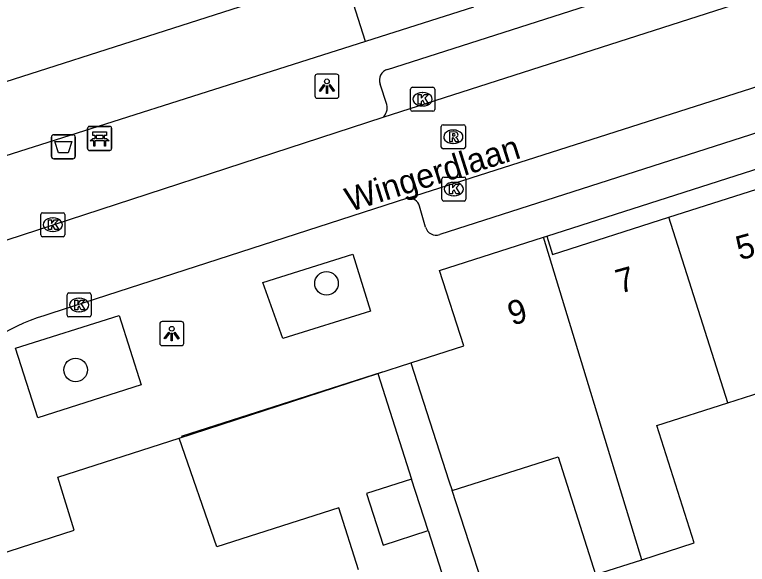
# Model space of a CAD drawing. Extents: x 159718 to 160783, y 383290 to 384030.
# Drawn here: x 160081.4 to 160111.85, y 383656.49 to 383679.34 of the extents above; entities that cross this region are included whole.
import ezdxf

# ---------------------------------------------------------------- set-up
doc = ezdxf.new("R2010")
doc.units = 0
for name, color, linetype in [('IMGEO_Afvalbak', 7, 'Continuous'), ('IMGEO_Bank', 7, 'Continuous'), ('IMGEO_Boom', 7, 'Continuous'), ('IMGEO_Kolk', 7, 'Continuous'), ('IMGEO_Lichtpunt', 7, 'Continuous'), ('IMGEO_Muur', 7, 'Continuous'), ('IMGEO_Openbare_ruimte_label', 7, 'Continuous'), ('IMGEO_Pand', 7, 'Continuous'), ('IMGEO_Pand_nummerreeks', 7, 'Continuous'), ('IMGEO_Rijbaan_lokaal_open', 7, 'Continuous'), ('IMGEO_Rioolput', 7, 'Continuous'), ('IMGEO_Voetpad_open', 7, 'Continuous')]:
    doc.layers.add(name, color=color, linetype=linetype)

msp = doc.modelspace()

# ---------------------------------------------------------------- linework, layer by layer
at = {"layer": 'IMGEO_Afvalbak'}
for p, q in [((160083.025, 383674.347), (160083.815, 383674.347)), ((160083.815, 383674.347), (160083.025, 383674.347)), ((160082.925, 383673.447), (160082.925, 383674.247)), ((160082.925, 383674.247), (160082.925, 383673.447)), ((160083.915, 383674.247), (160083.915, 383673.447)), ((160083.915, 383673.447), (160083.915, 383674.247)), ((160083.815, 383673.347), (160083.025, 383673.347)), ((160083.025, 383673.347), (160083.815, 383673.347))]:
    msp.add_line(p, q, dxfattribs=at)
msp.add_lwpolyline([(160083.068, 383674.061), (160083.772, 383674.061), (160083.623, 383673.591), (160083.217, 383673.591), (160083.068, 383674.061)], dxfattribs=at)
for centre, start, end in [((160083.025, 383674.247), 90, 180), ((160083.025, 383674.247), 90, 180), ((160083.815, 383674.247), 0, 90), ((160083.815, 383674.247), 360, 90), ((160083.025, 383673.447), 180, 270), ((160083.025, 383673.447), 180, 270), ((160083.815, 383673.447), 270, 0), ((160083.815, 383673.447), 270, 0)]:
    msp.add_arc(centre, 0.1, start, end, dxfattribs=at)
at = {"layer": 'IMGEO_Bank'}
for p, q in [((160084.505, 383674.694), (160085.346, 383674.694)), ((160085.346, 383674.694), (160084.505, 383674.694)), ((160084.43, 383673.769), (160084.43, 383674.61)), ((160084.43, 383674.61), (160084.43, 383673.769)), ((160085.43, 383674.619), (160085.43, 383673.778)), ((160085.43, 383673.778), (160085.43, 383674.619)), ((160085.127, 383674.092), (160084.734, 383674.092)), ((160084.739, 383674.2), (160084.739, 383674.306)), ((160084.783, 383674.306), (160084.783, 383674.2)), ((160085.071, 383674.312), (160084.789, 383674.312)), ((160084.789, 383674.194), (160085.071, 383674.194)), ((160085.077, 383674.2), (160085.077, 383674.306)), ((160085.121, 383674.306), (160085.121, 383674.2)), ((160085.355, 383673.694), (160084.514, 383673.694)), ((160084.514, 383673.694), (160085.355, 383673.694))]:
    msp.add_line(p, q, dxfattribs=at)
for points in [[(160084.733, 383674.312), (160084.647, 383674.312), (160084.647, 383674.473), (160085.21, 383674.473), (160085.21, 383674.312), (160085.127, 383674.312)], [(160084.677, 383674.092), (160084.535, 383674.092), (160084.647, 383674.194), (160084.733, 383674.194)], [(160084.727, 383674.085), (160084.727, 383673.878), (160084.684, 383673.878), (160084.684, 383674.085)], [(160085.127, 383674.194), (160085.21, 383674.194), (160085.322, 383674.092), (160085.183, 383674.092)], [(160085.177, 383674.085), (160085.177, 383673.878), (160085.133, 383673.878), (160085.133, 383674.085)]]:
    msp.add_lwpolyline(points, dxfattribs=at)
for centre, radius, start, end in [((160084.508, 383674.616), 0.0779, 92.4484, 184.2845), ((160084.508, 383674.616), 0.0779, 92.4484, 184.2845), ((160085.352, 383674.616), 0.0779, 2.4484, 94.2845), ((160085.352, 383674.616), 0.0779, 2.4484, 94.2845), ((160084.677, 383674.085), 0.00671, 2.8957, 87.1043), ((160084.734, 383674.085), 0.00671, 92.8957, 177.1043), ((160084.732, 383674.305), 0.00671, 2.8957, 87.1043), ((160084.732, 383674.201), 0.00671, 272.8957, 357.1043), ((160084.789, 383674.305), 0.00671, 92.8957, 177.1043), ((160084.789, 383674.201), 0.00671, 182.8957, 267.1043), ((160085.071, 383674.305), 0.00671, 2.8957, 87.1043), ((160085.071, 383674.201), 0.00671, 272.8957, 357.1043), ((160085.128, 383674.305), 0.00671, 92.8957, 177.1043), ((160085.128, 383674.201), 0.00671, 182.8957, 267.1043), ((160085.126, 383674.085), 0.00671, 2.8957, 87.1043), ((160085.183, 383674.085), 0.00671, 92.8957, 177.1043), ((160084.508, 383673.772), 0.0779, 182.4484, 274.2845), ((160084.508, 383673.772), 0.0779, 182.4484, 274.2845), ((160085.352, 383673.772), 0.0779, 272.4484, 4.2845), ((160085.352, 383673.772), 0.0779, 272.4484, 4.2845)]:
    msp.add_arc(centre, radius, start, end, dxfattribs=at)
at = {"layer": 'IMGEO_Boom'}
for centre in [(160094.36, 383668.167), (160083.932, 383664.57)]:
    msp.add_circle(centre, 0.489, dxfattribs=at)
at = {"layer": 'IMGEO_Kolk'}
for p, q in [((160097.855, 383675.396), (160097.855, 383676.248)), ((160097.93, 383676.322), (160098.782, 383676.322)), ((160098.856, 383676.248), (160098.856, 383675.396)), ((160098.343, 383676.102), (160098.368, 383676.102)), ((160098.782, 383675.322), (160097.93, 383675.322)), ((160098.366, 383675.542), (160098.341, 383675.542)), ((160099.155, 383671.662), (160099.155, 383672.514)), ((160099.23, 383672.588), (160100.082, 383672.588)), ((160100.156, 383672.514), (160100.156, 383671.662)), ((160099.643, 383672.368), (160099.668, 383672.368)), ((160099.666, 383671.808), (160099.641, 383671.808)), ((160100.082, 383671.588), (160099.23, 383671.588)), ((160082.483, 383670.18), (160082.483, 383671.032)), ((160082.558, 383671.106), (160083.41, 383671.106)), ((160083.484, 383671.032), (160083.484, 383670.18)), ((160082.971, 383670.886), (160082.996, 383670.886)), ((160083.41, 383670.106), (160082.558, 383670.106)), ((160082.994, 383670.326), (160082.969, 383670.326)), ((160083.576, 383666.845), (160083.576, 383667.697)), ((160083.651, 383667.771), (160084.503, 383667.771)), ((160084.577, 383667.697), (160084.577, 383666.845)), ((160084.064, 383667.551), (160084.089, 383667.551)), ((160084.503, 383666.771), (160083.651, 383666.771)), ((160084.087, 383666.991), (160084.062, 383666.991))]:
    msp.add_line(p, q, dxfattribs=at)
for points in [[(160097.855, 383675.396), (160097.855, 383676.248)], [(160097.93, 383676.322), (160098.782, 383676.322)], [(160098.856, 383676.248), (160098.856, 383675.396)], [(160098.176, 383676.022), (160098.299, 383676.022), (160098.299, 383675.871), (160098.429, 383676.022), (160098.593, 383676.022), (160098.447, 383675.871), (160098.6, 383675.622), (160098.448, 383675.622), (160098.363, 383675.786), (160098.299, 383675.719), (160098.299, 383675.622), (160098.176, 383675.622), (160098.176, 383676.022)], [(160098.782, 383675.322), (160097.93, 383675.322)], [(160099.155, 383671.662), (160099.155, 383672.514)], [(160099.23, 383672.588), (160100.082, 383672.588)], [(160100.156, 383672.514), (160100.156, 383671.662)], [(160099.476, 383672.288), (160099.599, 383672.288), (160099.599, 383672.137), (160099.729, 383672.288), (160099.893, 383672.288), (160099.747, 383672.137), (160099.9, 383671.888), (160099.748, 383671.888), (160099.663, 383672.052), (160099.599, 383671.985), (160099.599, 383671.888), (160099.476, 383671.888), (160099.476, 383672.288)], [(160100.082, 383671.588), (160099.23, 383671.588)], [(160082.483, 383670.18), (160082.483, 383671.032)], [(160082.558, 383671.106), (160083.41, 383671.106)], [(160083.484, 383671.032), (160083.484, 383670.18)], [(160082.804, 383670.806), (160082.927, 383670.806), (160082.927, 383670.655), (160083.057, 383670.806), (160083.221, 383670.806), (160083.075, 383670.655), (160083.228, 383670.406), (160083.076, 383670.406), (160082.991, 383670.57), (160082.927, 383670.503), (160082.927, 383670.406), (160082.804, 383670.406), (160082.804, 383670.806)], [(160083.41, 383670.106), (160082.558, 383670.106)], [(160083.576, 383666.845), (160083.576, 383667.697)], [(160083.651, 383667.771), (160084.503, 383667.771)], [(160084.577, 383667.697), (160084.577, 383666.845)], [(160083.897, 383667.471), (160084.02, 383667.471), (160084.02, 383667.32), (160084.15, 383667.471), (160084.314, 383667.471), (160084.168, 383667.32), (160084.321, 383667.071), (160084.169, 383667.071), (160084.084, 383667.235), (160084.02, 383667.168), (160084.02, 383667.071), (160083.897, 383667.071), (160083.897, 383667.471)], [(160084.503, 383666.771), (160083.651, 383666.771)]]:
    msp.add_lwpolyline(points, dxfattribs=at)
for centre, start, end in [((160097.932, 383676.246), 91.552, 178.448), ((160097.932, 383676.246), 91.552, 178.448), ((160098.78, 383676.246), 1.552, 88.448), ((160098.78, 383676.246), 1.552, 88.448), ((160097.932, 383675.398), 181.552, 268.448), ((160097.932, 383675.398), 181.552, 268.448), ((160098.78, 383675.398), 271.552, 358.448), ((160098.78, 383675.398), 271.552, 358.448), ((160099.232, 383672.512), 91.552, 178.448), ((160099.232, 383672.512), 91.552, 178.448), ((160100.08, 383672.512), 1.552, 88.448), ((160100.08, 383672.512), 1.552, 88.448), ((160099.232, 383671.664), 181.552, 268.448), ((160099.232, 383671.664), 181.552, 268.448), ((160100.08, 383671.664), 271.552, 358.448), ((160100.08, 383671.664), 271.552, 358.448), ((160082.56, 383671.03), 91.552, 178.448), ((160082.56, 383671.03), 91.552, 178.448), ((160083.408, 383671.03), 1.552, 88.448), ((160083.408, 383671.03), 1.552, 88.448), ((160082.56, 383670.182), 181.552, 268.448), ((160082.56, 383670.182), 181.552, 268.448), ((160083.408, 383670.182), 271.552, 358.448), ((160083.408, 383670.182), 271.552, 358.448), ((160083.653, 383667.695), 91.552, 178.448), ((160083.653, 383667.695), 91.552, 178.448), ((160084.501, 383667.695), 1.552, 88.448), ((160084.501, 383667.695), 1.552, 88.448), ((160083.653, 383666.847), 181.552, 268.448), ((160083.653, 383666.847), 181.552, 268.448), ((160084.501, 383666.847), 271.552, 358.448), ((160084.501, 383666.847), 271.552, 358.448)]:
    msp.add_arc(centre, 0.0765, start, end, dxfattribs=at)
for centre, major_axis, ratio, start_param, end_param in [((160098.342, 383675.822), (-0.387, 0.002), 0.722429, 4.712389, 7.853982), ((160098.367, 383675.822), (-0.39, 0.002), 0.717154, 1.570796, 4.712389), ((160099.642, 383672.088), (-0.387, 0.002), 0.722429, 4.712389, 7.853982), ((160099.667, 383672.088), (-0.39, 0.002), 0.717154, 1.570796, 4.712389), ((160082.97, 383670.606), (-0.387, 0.002), 0.722429, 4.712389, 7.853982), ((160082.995, 383670.606), (-0.39, 0.002), 0.717154, 1.570796, 4.712389), ((160084.063, 383667.271), (-0.387, 0.002), 0.722429, 4.712389, 7.853982), ((160084.088, 383667.271), (-0.39, 0.002), 0.717154, 1.570796, 4.712389)]:
    msp.add_ellipse(centre, major_axis=major_axis, ratio=ratio, start_param=start_param, end_param=end_param, dxfattribs=at)
at = {"layer": 'IMGEO_Lichtpunt'}
for p, q in [((160094.78, 383676.862), (160093.972, 383676.862)), ((160094.78, 383676.862), (160093.972, 383676.862)), ((160093.878, 383676.767), (160093.878, 383675.96)), ((160093.878, 383676.767), (160093.878, 383675.96)), ((160094.874, 383675.96), (160094.874, 383676.767)), ((160094.874, 383675.96), (160094.874, 383676.767)), ((160093.972, 383675.866), (160094.78, 383675.866)), ((160093.972, 383675.866), (160094.78, 383675.866)), ((160087.429, 383666.482), (160087.429, 383665.675)), ((160087.429, 383666.482), (160087.429, 383665.675)), ((160088.331, 383666.577), (160087.523, 383666.577)), ((160088.331, 383666.577), (160087.523, 383666.577)), ((160088.425, 383665.675), (160088.425, 383666.482)), ((160088.425, 383665.675), (160088.425, 383666.482)), ((160087.523, 383665.581), (160088.331, 383665.581)), ((160087.523, 383665.581), (160088.331, 383665.581))]:
    msp.add_line(p, q, dxfattribs=at)
for points in [[(160094.252, 383676.431), (160094.291, 383676.403), (160094.103, 383676.141), (160094.065, 383676.168), (160094.252, 383676.431)], [(160094.354, 383676.383), (160094.401, 383676.383), (160094.401, 383676.061), (160094.354, 383676.061), (160094.354, 383676.383)], [(160094.464, 383676.403), (160094.502, 383676.43), (160094.689, 383676.168), (160094.65, 383676.14), (160094.464, 383676.403)], [(160087.803, 383666.146), (160087.842, 383666.118), (160087.654, 383665.856), (160087.616, 383665.883), (160087.803, 383666.146)], [(160088.015, 383666.118), (160088.053, 383666.145), (160088.24, 383665.883), (160088.201, 383665.855), (160088.015, 383666.118)], [(160087.905, 383666.098), (160087.952, 383666.098), (160087.952, 383665.776), (160087.905, 383665.776), (160087.905, 383666.098)]]:
    msp.add_lwpolyline(points, dxfattribs=at)
for centre in [(160094.377, 383676.565), (160087.928, 383666.28)]:
    msp.add_circle(centre, 0.0994, dxfattribs=at)
for centre, start, end in [((160093.972, 383676.767), 90, 180), ((160093.972, 383676.767), 90, 180), ((160094.78, 383676.767), 0, 90), ((160094.78, 383676.767), 0, 90), ((160093.972, 383675.96), 180, 270), ((160093.972, 383675.96), 180, 270), ((160094.78, 383675.96), 270, 0), ((160094.78, 383675.96), 270, 360), ((160087.523, 383666.482), 90, 180), ((160087.523, 383666.482), 90, 180), ((160088.331, 383666.482), 0, 90), ((160088.331, 383666.482), 0, 90), ((160087.523, 383665.675), 180, 270), ((160087.523, 383665.675), 180, 270), ((160088.331, 383665.675), 270, 0), ((160088.331, 383665.675), 270, 360)]:
    msp.add_arc(centre, 0.0946, start, end, dxfattribs=at)
at = {"layer": 'IMGEO_Muur'}
msp.add_lwpolyline([(160088.327, 383661.812), (160096.689, 383664.491)], dxfattribs=at)
at = {"layer": 'IMGEO_Pand'}
for points in [[(160095.984, 383678.221), (160094.981, 383681.365), (160092.771, 383680.66)], [(160075.1, 383674.658), (160092.868, 383680.355), (160092.771, 383680.66)], [(160100.464, 383679.651), (160095.984, 383678.221)], [(160108.583, 383670.914), (160113.462, 383672.478)], [(160103.512, 383670.129), (160103.756, 383669.367), (160108.583, 383670.914)], [(160111.044, 383663.207), (160108.583, 383670.914)], [(160097.864, 383664.862), (160100.065, 383665.565), (160099.062, 383668.708), (160103.381, 383670.087)], [(160103.381, 383670.087), (160103.512, 383670.129)], [(160107.464, 383656.68), (160103.381, 383670.087)], [(160097.864, 383664.862), (160099.451, 383659.961), (160099.588, 383659.551)], [(160111.044, 383663.207), (160113.814, 383664.092), (160115.439, 383659.005), (160117.551, 383659.679)], [(160107.464, 383656.68), (160109.648, 383657.378), (160108.087, 383662.262), (160111.044, 383663.207)], [(160080.722, 383656.898), (160083.877, 383657.906), (160083.187, 383660.108), (160088.233, 383661.733)], [(160095.693, 383656.261), (160094.873, 383658.832), (160089.795, 383657.211), (160088.233, 383661.733)], [(160099.588, 383659.551), (160103.986, 383660.958), (160105.547, 383656.068), (160107.464, 383656.68)], [(160097.895, 383660.033), (160096.019, 383659.426), (160096.711, 383657.286), (160098.588, 383657.893)], [(160098.588, 383657.893), (160097.895, 383660.033)]]:
    msp.add_lwpolyline(points, dxfattribs=at)
at = {"layer": 'IMGEO_Rijbaan_lokaal_open'}
for points in [[(160126.127, 383684.515), (160096.699, 383675.06)], [(160097.72, 383671.705), (160127.305, 383681.179)], [(160096.699, 383675.06), (160080.374, 383669.741)], [(160097.72, 383671.705), (160082.902, 383666.911)]]:
    msp.add_lwpolyline(points, dxfattribs=at)
msp.add_arc((160085.294, 383658.369), 8.87, 105.643, 136.6, dxfattribs=at)
at = {"layer": 'IMGEO_Rioolput'}
for p, q in [((160099.131, 383673.835), (160099.131, 383674.687)), ((160099.206, 383674.761), (160100.058, 383674.761)), ((160100.132, 383674.687), (160100.132, 383673.835)), ((160099.619, 383674.541), (160099.644, 383674.541)), ((160100.058, 383673.761), (160099.206, 383673.761)), ((160099.642, 383673.981), (160099.617, 383673.981))]:
    msp.add_line(p, q, dxfattribs=at)
for points in [[(160099.131, 383673.835), (160099.131, 383674.687)], [(160099.206, 383674.761), (160100.058, 383674.761)], [(160100.132, 383674.687), (160100.132, 383673.835)], [(160099.72, 383674.459), (160099.468, 383674.461), (160099.468, 383674.061)], [(160099.646, 383674.38), (160099.592, 383674.38), (160099.592, 383674.299)], [(160099.468, 383674.061), (160099.592, 383674.061), (160099.592, 383674.223), (160099.603, 383674.223)], [(160099.592, 383674.299), (160099.644, 383674.299)], [(160099.65, 383674.194), (160099.721, 383674.061), (160099.861, 383674.061), (160099.796, 383674.187)], [(160100.058, 383673.761), (160099.206, 383673.761)]]:
    msp.add_lwpolyline(points, dxfattribs=at)
for centre, radius, start, end in [((160099.208, 383674.685), 0.0765, 91.552, 178.448), ((160099.208, 383674.685), 0.0765, 91.552, 178.448), ((160100.056, 383674.685), 0.0765, 1.552, 88.448), ((160100.056, 383674.685), 0.0765, 1.552, 88.448), ((160099.652, 383674.284), 0.0964, 77.0061, 93.1865), ((160099.666, 383674.341), 0.0378, 276.6634, 79.6772), ((160099.719, 383674.349), 0.109, 350.3612, 89.416), ((160099.602, 383674.17), 0.0533, 26.0293, 88.6989), ((160099.628, 383674.488), 0.19, 274.7715, 282.9687), ((160099.717, 383674.349), 0.112, 277.5842, 350.9817), ((160099.701, 383674.134), 0.108, 29.5134, 73.7905), ((160099.208, 383673.837), 0.0765, 181.552, 268.448), ((160099.208, 383673.837), 0.0765, 181.552, 268.448), ((160100.056, 383673.837), 0.0765, 271.552, 358.448), ((160100.056, 383673.837), 0.0765, 271.552, 358.448)]:
    msp.add_arc(centre, radius, start, end, dxfattribs=at)
for centre, major_axis, ratio, start_param, end_param in [((160099.618, 383674.261), (-0.387, 0.002), 0.722429, 4.712389, 7.853982), ((160099.643, 383674.261), (-0.39, 0.002), 0.717154, 1.570796, 4.712389)]:
    msp.add_ellipse(centre, major_axis=major_axis, ratio=ratio, start_param=start_param, end_param=end_param, dxfattribs=at)
at = {"layer": 'IMGEO_Voetpad_open'}
for points in [[(160096.9, 383677.061), (160124.861, 383686.019)], [(160127.096, 383679.187), (160099.065, 383670.2)], [(160095.984, 383678.221), (160078.278, 383672.594)], [(160096.874, 383675.597), (160096.584, 383676.453)], [(160103.512, 383670.129), (160123.144, 383676.422)], [(160098.479, 383670.503), (160098.228, 383671.383)], [(160096.182, 383667.014), (160092.539, 383665.875), (160091.714, 383668.207), (160095.454, 383669.376), (160096.182, 383667.014)], [(160086.659, 383663.944), (160082.355, 383662.575), (160081.435, 383665.468), (160085.739, 383666.837), (160086.659, 383663.944)], [(160096.493, 383664.423), (160097.864, 383664.862)], [(160088.233, 383661.733), (160096.493, 383664.423)], [(160096.493, 383664.423), (160097.895, 383660.033)], [(160098.588, 383657.893), (160100.119, 383653.083), (160101.531, 383653.539), (160099.588, 383659.551)]]:
    msp.add_lwpolyline(points, dxfattribs=at)
for centre, radius, start, end in [((160097.026, 383676.61), 0.469, 105.5442, 199.5307), ((160096.325, 383675.479), 0.561, 311.7437, 12.1563), ((160097.792, 383671.256), 0.454, 16.1959, 99.0663), ((160098.913, 383670.624), 0.451, 195.6153, 289.7009)]:
    msp.add_arc(centre, radius, start, end, dxfattribs=at)

# ---------------------------------------------------------------- texts
at = {"layer": 'IMGEO_Openbare_ruimte_label'}
msp.add_text('Wingerdlaan', height=1, rotation=17.5112, dxfattribs=at).set_placement((160095.33, 383671.134))
at = {"layer": 'IMGEO_Pand_nummerreeks'}
for s, rotation, p in [('5', 15.4985, (160111.537, 383669.121)), ('7', 15.4985, (160106.543, 383667.736)), ('9', 16.8679, (160102.073, 383666.402))]:
    msp.add_text(s, height=1, rotation=rotation, dxfattribs=at).set_placement(p)

doc.saveas('drawing.dxf')
